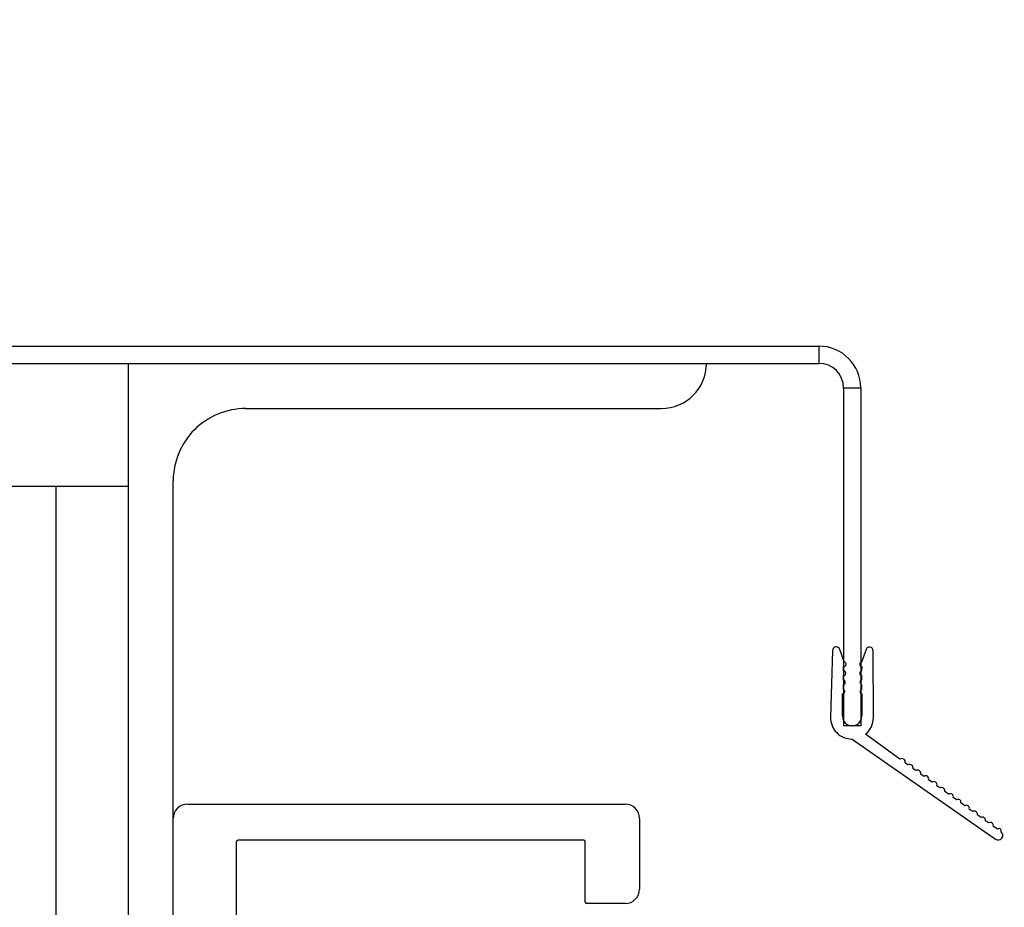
# Model space of a CAD drawing. Header units: inches. Extents: x 170 to 288, y 234 to 248.
# Tile 365 of 480: x 250.244 to 250.699, y 236.734 to 237.144. Entities that reach past the tile are written whole.
import ezdxf

# ---------------------------------------------------------------- set-up
doc = ezdxf.new("R2010")
doc.units = ezdxf.units.IN
doc.header["$LTSCALE"] = 0.25
doc.header["$MEASUREMENT"] = 0
doc.layers.add('DETAILS', color=4, linetype='Continuous')

msp = doc.modelspace()

# ---------------------------------------------------------------- linework, layer by layer
at = {"layer": 'DETAILS'}
for p, q in [((249.5162424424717, 236.9936087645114), (250.6131317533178, 236.9936087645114)), ((250.6131317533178, 236.9936087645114), (250.6131317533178, 236.9856602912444)), ((249.5162424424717, 236.9856602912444), (250.6131317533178, 236.9856602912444)), ((250.2939905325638, 236.9856602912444), (250.2939905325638, 236.5848969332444)), ((250.6244867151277, 236.9743053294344), (250.6244867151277, 236.8182747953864)), ((250.6244867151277, 236.9743053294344), (250.6324351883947, 236.9743053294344)), ((250.6324351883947, 236.9743053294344), (250.6324351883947, 236.8182747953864)), ((250.3482605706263, 236.9647871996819), (250.5402930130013, 236.9647871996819)), ((250.3148636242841, 236.5854905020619), (250.3148636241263, 236.9313902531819)), ((250.0268149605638, 236.9288854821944), (250.2939905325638, 236.9288854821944)), ((250.2605935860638, 236.9288854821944), (250.2605935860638, 236.6617099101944)), ((250.624775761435, 236.8477629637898), (250.6227506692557, 236.8535923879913)), ((250.6349823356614, 236.8535975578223), (250.6327445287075, 236.8477172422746)), ((250.6193713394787, 236.8530715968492), (250.6184939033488, 236.8223287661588)), ((250.6382496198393, 236.8220776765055), (250.6381532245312, 236.8530197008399)), ((250.6244603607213, 236.8436142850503), (250.6244730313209, 236.8457058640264)), ((250.6328514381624, 236.8456551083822), (250.6328387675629, 236.8435635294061)), ((250.6244349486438, 236.8394194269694), (250.6244477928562, 236.8415396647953)), ((250.6328263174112, 236.8415083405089), (250.6328133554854, 236.8393686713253)), ((250.6244088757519, 236.8351154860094), (250.6244225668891, 236.8373755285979)), ((250.6328012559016, 236.8373713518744), (250.6327872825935, 236.8350647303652)), ((250.623940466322, 236.822822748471), (250.624002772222, 236.8331077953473)), ((250.6329193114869, 236.8330780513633), (250.6329814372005, 236.8228227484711)), ((250.6324351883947, 236.8182747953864), (250.6244867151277, 236.8182747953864)), ((250.6505425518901, 236.8028230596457), (250.6346785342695, 236.8144434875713)), ((250.6284421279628, 236.8121672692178), (250.6946755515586, 236.7659224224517)), ((250.6540867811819, 236.8002791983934), (250.6528977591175, 236.8011326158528)), ((250.657813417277, 236.7976044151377), (250.6566671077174, 236.7984271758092)), ((250.657813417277, 236.7976044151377), (250.6566671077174, 236.7984271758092)), ((250.6615375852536, 236.7949314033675), (250.6602004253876, 236.7958911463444)), ((250.6653481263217, 236.7921963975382), (250.6637774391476, 236.7933237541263)), ((250.6689962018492, 236.7895780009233), (250.6676037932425, 236.7905773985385)), ((250.6729836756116, 236.7867160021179), (250.6713090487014, 236.7879179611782)), ((250.3215430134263, 236.78214764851), (250.5235732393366, 236.78214764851)), ((250.6766356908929, 236.784094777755), (250.6751671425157, 236.7851488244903)), ((250.6805069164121, 236.7813162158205), (250.678619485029, 236.7826709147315)), ((250.6841441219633, 236.7787056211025), (250.6825650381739, 236.7798390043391)), ((250.6879520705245, 236.7759724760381), (250.6862841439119, 236.7771696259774)), ((250.5302526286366, 236.77546825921), (250.5302526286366, 236.7429062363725)), ((250.69147078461, 236.7734469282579), (250.6900558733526, 236.7744624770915)), ((250.6955239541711, 236.7705377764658), (250.6936458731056, 236.771885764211)), ((250.3440859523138, 236.648461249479), (250.3440859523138, 236.76478123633)), ((250.5045369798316, 236.76544917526), (250.3447538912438, 236.76544917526)), ((250.5052049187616, 236.7368947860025), (250.5052049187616, 236.76478123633)), ((250.5235732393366, 236.7362268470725), (250.5058728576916, 236.7362268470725))]:
    msp.add_line(p, q, dxfattribs=at)
msp.add_circle((250.0676566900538, 236.7346671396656), 0.8370133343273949, dxfattribs=at)
for centre, radius, start, end in [((250.6131317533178, 236.9743053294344), 0.0193034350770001, 0, 89.99999999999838), ((250.5402930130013, 236.9856602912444), 0.02087309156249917, 270, 0), ((250.6131317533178, 236.9743053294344), 0.0113549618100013, 0, 89.99999999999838), ((250.3482605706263, 236.9313902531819), 0.03339694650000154, 89.99999999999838, 180), ((250.6211087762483, 236.8530220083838), 0.001738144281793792, 19.15679029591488, 178.36515565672), ((250.6365141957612, 236.8530145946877), 0.001639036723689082, 0.1784959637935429, 159.1652275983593), ((250.6246243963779, 236.8467344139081), 0.001039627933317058, 261.6282403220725, 81.62824032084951), ((250.6329197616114, 236.8466924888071), 0.001039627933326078, 99.70372585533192, 266.231855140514), ((250.6245231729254, 236.8425765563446), 0.001039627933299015, 265.8420190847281, 93.46380392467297), ((250.6329901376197, 236.8425349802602), 0.00103962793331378, 98.3720381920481, 260.9337848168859), ((250.6242379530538, 236.8383986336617), 0.001039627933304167, 280.2286488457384, 79.07717416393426), ((250.6330962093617, 236.8383682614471), 0.001039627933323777, 105.7876130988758, 253.518209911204), ((250.6240307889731, 236.8341470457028), 0.001039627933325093, 268.4557591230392, 68.67393199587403), ((250.6331522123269, 236.8340912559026), 0.001039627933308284, 110.5496882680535, 257.0545509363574), ((250.6283697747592, 236.8220468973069), 0.009879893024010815, 178.3651556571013, 270.419596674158), ((250.6284609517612, 236.8227953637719), 0.004520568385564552, 179.6529115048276, 0.3470884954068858), ((250.6283697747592, 236.8220468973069), 0.009879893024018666, 309.6834334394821, 0.1784959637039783), ((250.6514717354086, 236.8016317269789), 0.001510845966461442, 340.7098525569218, 127.9525574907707), ((250.6548641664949, 236.798638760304), 0.001815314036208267, 353.3066587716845, 115.3557512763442), ((250.6586300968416, 236.796222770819), 0.001604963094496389, 348.0753958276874, 120.5870142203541), ((250.6624256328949, 236.7938045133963), 0.001434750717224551, 340.4224700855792, 128.2399399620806), ((250.6662443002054, 236.7910641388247), 0.001444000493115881, 340.3010718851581, 128.361338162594), ((250.6697389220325, 236.7881715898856), 0.001590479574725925, 350.8240505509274, 117.8383594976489), ((250.6737535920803, 236.7854840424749), 0.001452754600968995, 346.6589769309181, 122.0034331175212), ((250.3215430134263, 236.77546825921), 0.00667938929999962, 89.99999999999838, 180), ((250.5235732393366, 236.77546825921), 0.006679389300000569, 0, 89.99999999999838), ((250.6774242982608, 236.7830996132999), 0.001269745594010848, 340.2677237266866, 128.3946863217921), ((250.681294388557, 236.780241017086), 0.001332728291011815, 342.443480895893, 126.2189291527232), ((250.6848492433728, 236.777429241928), 0.001458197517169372, 349.7444451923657, 118.9179648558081), ((250.6886079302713, 236.7746656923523), 0.001462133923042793, 352.0108603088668, 116.6515497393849), ((250.6922154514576, 236.7721886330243), 0.001462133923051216, 348.045102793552, 120.6173072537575), ((250.6959112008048, 236.7676921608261), 0.002158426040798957, 235.07686484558, 51.61149985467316), ((250.6963081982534, 236.7698417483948), 0.001048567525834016, 334.1147005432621, 138.4104770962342), ((250.3447538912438, 236.76478123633), 0.0006679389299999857, 89.99999999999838, 180), ((250.5045369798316, 236.76478123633), 0.000667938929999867, 0, 89.99999999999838), ((250.5235732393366, 236.7429062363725), 0.006679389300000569, 270, 0), ((250.5058728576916, 236.7368947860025), 0.0006679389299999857, 180, 270)]:
    msp.add_arc(centre, radius, start, end, dxfattribs=at)

doc.saveas('drawing.dxf')
